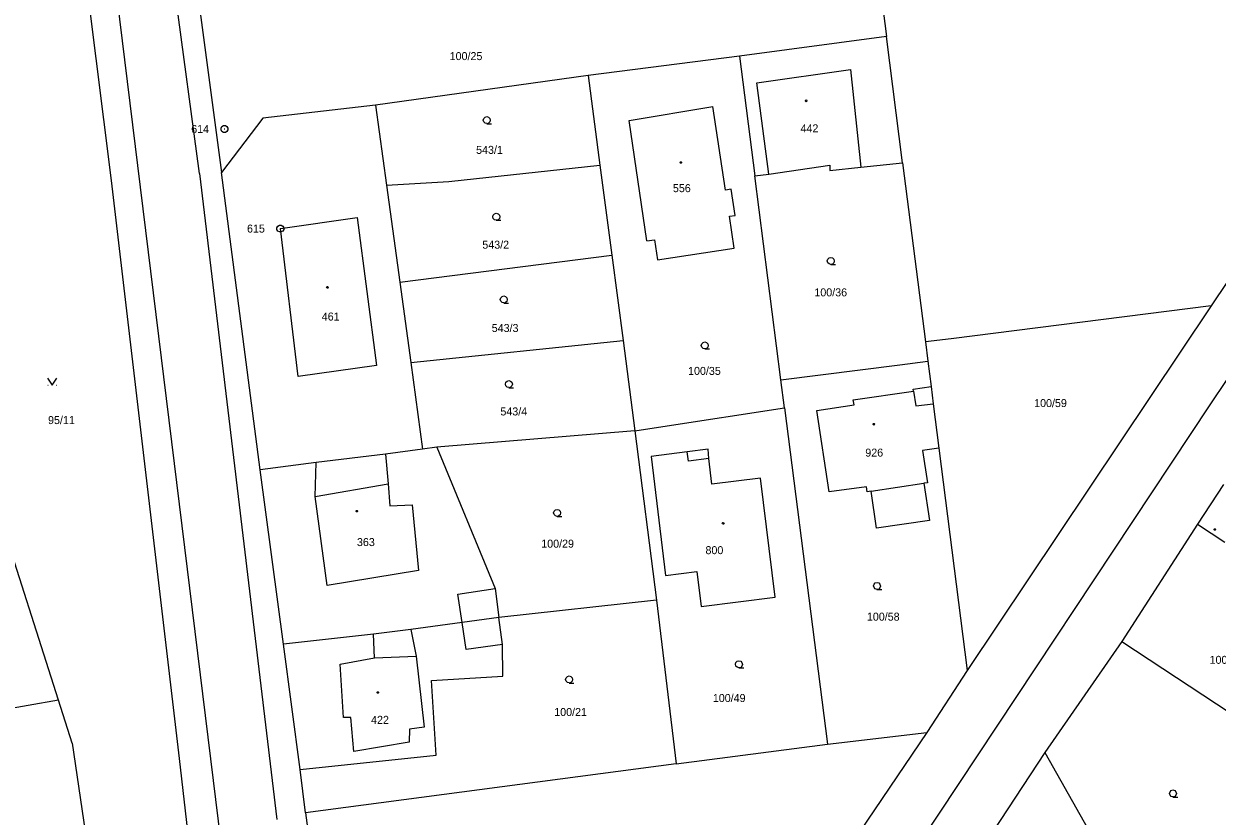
# Model space of a CAD drawing. Extents: x -757994 to -755874, y -1047691 to -1046119.
# Drawn here: x -757091.1 to -756964.3, y -1047327.9 to -1047243.7 of the extents above; entities that cross this region are included whole.
import ezdxf

# ---------------------------------------------------------------- set-up
doc = ezdxf.new("R2010")
doc.units = 0
doc.layers.add('katastrální mapa', color=7, linetype='Continuous')

msp = doc.modelspace()

# ---------------------------------------------------------------- linework, layer by layer
at = {"layer": 'katastrální mapa'}
for p, q in [((-757081.83, -1047260.32), (-757088.95, -1047203.6)), ((-757072.48, -1047259.59), (-757078.6, -1047214.02)), ((-757066.08, -1047364.03), (-757084.15, -1047217)), ((-757072.78, -1047239.47), (-757070.13, -1047259.48)), ((-757000.15, -1047239.64), (-756999.46, -1047245.02)), ((-756938.25, -1047243.76), (-756965.11, -1047284.17)), ((-756999.46, -1047245.02), (-757015.09, -1047247.1)), ((-756997.76, -1047258.44), (-756999.46, -1047245.02)), ((-757015.09, -1047247.1), (-757031.17, -1047249.18)), ((-757015.09, -1047247.1), (-757013.46, -1047259.85)), ((-757013.25, -1047249.96), (-757003.29, -1047248.52)), ((-757003.29, -1047248.52), (-757002.19, -1047258.91)), ((-757031.17, -1047249.18), (-757053.77, -1047252.32)), ((-757031.17, -1047249.18), (-757029.92, -1047258.71)), ((-757011.99, -1047259.64), (-757013.25, -1047249.96)), ((-757053.77, -1047252.32), (-757065.75, -1047253.7)), ((-757053.77, -1047252.32), (-757052.61, -1047260.82)), ((-757026.82, -1047253.95), (-757017.92, -1047252.48)), ((-757016.58, -1047261.35), (-757017.92, -1047252.48)), ((-757065.75, -1047253.7), (-757070.13, -1047259.48)), ((-757069.84, -1047254.85), (-757069.79, -1047254.85)), ((-757024.94, -1047266.76), (-757026.82, -1047253.95)), ((-757045.97, -1047260.44), (-757029.92, -1047258.71)), ((-757029.92, -1047258.71), (-757028.66, -1047268.28)), ((-757011.99, -1047259.64), (-757005.5, -1047258.71)), ((-757005.5, -1047258.71), (-757005.5, -1047259.26)), ((-757005.5, -1047259.26), (-757002.19, -1047258.91)), ((-757002.19, -1047258.91), (-756997.76, -1047258.44)), ((-756997.76, -1047258.44), (-756995.34, -1047277.49)), ((-757072.48, -1047259.59), (-757064.24, -1047328.26)), ((-757066.01, -1047291.11), (-757070.13, -1047259.48)), ((-757013.46, -1047259.85), (-757011.99, -1047259.64)), ((-757010.69, -1047281.52), (-757013.46, -1047259.85)), ((-757074.6, -1047321.78), (-757081.83, -1047260.32)), ((-757052.61, -1047260.82), (-757045.97, -1047260.44)), ((-757052.61, -1047260.82), (-757051.19, -1047271.15)), ((-757015.99, -1047261.26), (-757016.58, -1047261.35)), ((-757015.57, -1047264.04), (-757015.99, -1047261.26)), ((-757063.88, -1047265.44), (-757055.72, -1047264.25)), ((-757055.72, -1047264.25), (-757053.66, -1047280.01)), ((-757016.16, -1047264.13), (-757015.57, -1047264.04)), ((-757015.65, -1047267.53), (-757016.16, -1047264.13)), ((-757063.91, -1047265.44), (-757063.85, -1047265.44)), ((-757062, -1047281.17), (-757063.88, -1047265.44)), ((-756959.84, -1047265.95), (-756964.99, -1047273.65)), ((-757024.94, -1047266.76), (-757024.13, -1047266.65)), ((-757024.13, -1047266.65), (-757023.81, -1047268.77)), ((-757023.81, -1047268.77), (-757015.65, -1047267.53)), ((-757051.19, -1047271.15), (-757028.66, -1047268.28)), ((-757028.66, -1047268.28), (-757027.46, -1047277.34)), ((-757051.19, -1047271.15), (-757050.02, -1047279.69)), ((-756964.99, -1047273.65), (-756992.6, -1047277.18)), ((-756964.99, -1047273.65), (-756990.9, -1047312.43)), ((-757050.02, -1047279.69), (-757027.46, -1047277.34)), ((-757027.46, -1047277.34), (-757026.2, -1047286.94)), ((-756992.6, -1047277.18), (-756995.34, -1047277.49)), ((-756995.34, -1047277.49), (-756995.08, -1047279.54)), ((-757053.66, -1047280.01), (-757062, -1047281.17)), ((-757050.02, -1047279.69), (-757048.76, -1047288.91)), ((-757010.69, -1047281.52), (-756998.05, -1047279.92)), ((-756998.05, -1047279.92), (-756995.08, -1047279.54)), ((-756995.08, -1047279.54), (-756994.74, -1047282.24)), ((-757010.31, -1047284.5), (-757010.69, -1047281.52)), ((-757088.6, -1047282.08), (-757088.55, -1047282.08)), ((-757087.71, -1047282.08), (-757087.66, -1047282.08)), ((-757003.01, -1047283.66), (-756996.61, -1047282.72)), ((-756996.64, -1047282.51), (-756994.74, -1047282.24)), ((-756996.61, -1047282.72), (-756996.64, -1047282.51)), ((-756996.61, -1047282.72), (-756996.37, -1047284.3)), ((-756994.74, -1047282.24), (-756994.51, -1047284.06)), ((-756965.11, -1047284.17), (-757023.91, -1047372.91)), ((-757006.87, -1047284.78), (-757002.92, -1047284.2)), ((-757002.92, -1047284.2), (-757003.01, -1047283.66)), ((-756996.37, -1047284.3), (-756994.51, -1047284.06)), ((-756994.51, -1047284.06), (-756993.9, -1047288.79)), ((-757023.24, -1047286.48), (-757010.31, -1047284.5)), ((-757010.31, -1047284.5), (-757005.74, -1047320.26)), ((-757005.58, -1047293.42), (-757006.87, -1047284.78)), ((-757026.2, -1047286.94), (-757023.24, -1047286.48)), ((-757026.2, -1047286.94), (-757047.26, -1047288.7)), ((-757026.2, -1047286.94), (-757023.92, -1047304.94)), ((-757048.76, -1047288.91), (-757052.69, -1047289.43)), ((-757047.26, -1047288.7), (-757048.76, -1047288.91)), ((-757047.26, -1047288.7), (-757041.04, -1047303.7)), ((-757020.65, -1047289.17), (-757024.48, -1047289.69)), ((-757018.44, -1047288.88), (-757020.65, -1047289.17)), ((-757020.53, -1047290.16), (-757020.65, -1047289.17)), ((-757018.34, -1047289.9), (-757018.44, -1047288.88)), ((-756993.9, -1047288.79), (-756995.65, -1047289.05)), ((-756995.65, -1047289.05), (-756995.13, -1047292.46)), ((-756993.9, -1047288.79), (-756990.9, -1047312.43)), ((-757060.09, -1047290.33), (-757066.01, -1047291.11)), ((-757060.19, -1047293.93), (-757060.09, -1047290.33)), ((-757052.69, -1047289.43), (-757060.09, -1047290.33)), ((-757052.69, -1047289.43), (-757052.43, -1047292.57)), ((-757024.48, -1047289.69), (-757022.97, -1047302.34)), ((-757018.34, -1047289.9), (-757020.53, -1047290.16)), ((-757018.02, -1047292.6), (-757018.34, -1047289.9)), ((-757063.54, -1047309.63), (-757066.01, -1047291.11)), ((-757087.45, -1047315.58), (-757094.83, -1047292.5)), ((-757060.19, -1047293.93), (-757052.43, -1047292.57)), ((-757052.43, -1047292.57), (-757052.24, -1047294.91)), ((-757012.85, -1047291.99), (-757018.02, -1047292.6)), ((-757011.32, -1047304.62), (-757012.85, -1047291.99)), ((-757001.61, -1047292.89), (-757005.58, -1047293.42)), ((-757001.53, -1047293.42), (-757001.61, -1047292.89)), ((-757001.1, -1047293.36), (-756995.52, -1047292.52)), ((-756995.13, -1047292.46), (-756995.52, -1047292.52)), ((-756995.52, -1047292.52), (-756994.92, -1047296.47)), ((-756963.68, -1047292.65), (-756966.42, -1047296.88)), ((-757058.91, -1047303.38), (-757060.19, -1047293.93)), ((-757001.1, -1047293.36), (-757001.53, -1047293.42)), ((-757000.55, -1047297.29), (-757001.1, -1047293.36)), ((-757052.24, -1047294.91), (-757049.87, -1047294.8)), ((-757049.87, -1047294.8), (-757049.21, -1047301.8)), ((-756994.92, -1047296.47), (-757000.55, -1047297.29)), ((-756966.42, -1047296.88), (-756974.47, -1047309.33)), ((-756966.42, -1047296.88), (-756963.53, -1047298.77)), ((-757049.21, -1047301.8), (-757058.91, -1047303.38)), ((-757022.97, -1047302.34), (-757019.64, -1047301.92)), ((-757019.64, -1047301.92), (-757019.17, -1047305.61)), ((-757045.02, -1047304.3), (-757041.04, -1047303.7)), ((-757044.55, -1047307.31), (-757045.02, -1047304.3)), ((-757041.04, -1047303.7), (-757040.66, -1047306.79)), ((-757023.92, -1047304.94), (-757040.66, -1047306.79)), ((-757023.92, -1047304.94), (-757021.82, -1047322.35)), ((-757019.17, -1047305.61), (-757011.32, -1047304.62)), ((-757040.66, -1047306.79), (-757044.55, -1047307.31)), ((-757040.27, -1047309.66), (-757040.66, -1047306.79)), ((-757050.03, -1047308.07), (-757053.99, -1047308.55)), ((-757044.55, -1047307.31), (-757050.03, -1047308.07)), ((-757050.03, -1047308.07), (-757049.46, -1047310.89)), ((-757044.13, -1047310.19), (-757044.55, -1047307.31)), ((-757053.99, -1047308.55), (-757063.54, -1047309.63)), ((-757061.79, -1047322.97), (-757063.54, -1047309.63)), ((-757053.89, -1047311.09), (-757053.99, -1047308.55)), ((-757040.27, -1047309.66), (-757044.13, -1047310.19)), ((-757040.24, -1047313.03), (-757040.27, -1047309.66)), ((-756974.47, -1047309.33), (-756982.67, -1047321.16)), ((-756974.47, -1047309.33), (-756953.91, -1047322.93)), ((-757053.89, -1047311.09), (-757049.46, -1047310.89)), ((-757049.46, -1047310.89), (-757048.61, -1047318.45)), ((-757057.51, -1047311.74), (-757053.89, -1047311.09)), ((-757057.16, -1047317.43), (-757057.51, -1047311.74)), ((-757047.81, -1047313.49), (-757040.24, -1047313.03)), ((-756990.9, -1047312.43), (-756995.19, -1047319.03)), ((-757047.34, -1047321.42), (-757047.81, -1047313.49)), ((-757087.45, -1047315.58), (-757108.45, -1047319.22)), ((-757085.99, -1047320.15), (-757087.45, -1047315.58)), ((-757056.4, -1047317.44), (-757057.16, -1047317.43)), ((-757056.06, -1047321.03), (-757056.4, -1047317.44)), ((-757048.61, -1047318.45), (-757050.15, -1047318.66)), ((-757050.15, -1047318.66), (-757050.21, -1047320.06)), ((-756995.19, -1047319.03), (-757012.92, -1047345.14)), ((-757005.74, -1047320.26), (-756995.19, -1047319.03)), ((-757085.99, -1047320.15), (-757082.9, -1047341.2)), ((-757050.21, -1047320.06), (-757056.06, -1047321.03)), ((-757021.82, -1047322.35), (-757005.74, -1047320.26)), ((-757069.73, -1047364.21), (-757074.6, -1047321.78)), ((-757061.79, -1047322.97), (-757047.34, -1047321.42)), ((-756982.67, -1047321.16), (-756999.93, -1047347.48)), ((-756982.67, -1047321.16), (-756971.64, -1047340.63)), ((-757061.19, -1047327.57), (-757061.79, -1047322.97)), ((-757021.82, -1047322.35), (-757061.19, -1047327.57)), ((-757061.19, -1047327.57), (-757058.88, -1047345.94))]:
    msp.add_line(p, q, dxfattribs=at)
for points in [[(-757008, -1047251.77), (-757007.95, -1047251.78), (-757007.93, -1047251.83), (-757007.92, -1047251.86), (-757007.93, -1047251.91), (-757007.97, -1047251.94), (-757008, -1047251.95), (-757008.04, -1047251.93), (-757008.08, -1047251.9), (-757008.09, -1047251.86), (-757008.08, -1047251.82), (-757008.03, -1047251.78)], [(-757069.72, -1047254.49), (-757069.55, -1047254.59), (-757069.45, -1047254.76), (-757069.45, -1047254.95), (-757069.55, -1047255.12), (-757069.72, -1047255.22), (-757069.91, -1047255.22), (-757070.08, -1047255.12), (-757070.18, -1047254.95), (-757070.18, -1047254.76), (-757070.08, -1047254.59), (-757069.91, -1047254.49)], [(-757021.33, -1047258.33), (-757021.28, -1047258.34), (-757021.25, -1047258.38), (-757021.24, -1047258.41), (-757021.25, -1047258.46), (-757021.29, -1047258.49), (-757021.33, -1047258.5), (-757021.38, -1047258.48), (-757021.41, -1047258.45), (-757021.42, -1047258.41), (-757021.41, -1047258.37), (-757021.36, -1047258.33)], [(-757063.79, -1047265.08), (-757063.61, -1047265.17), (-757063.52, -1047265.35), (-757063.52, -1047265.54), (-757063.61, -1047265.71), (-757063.79, -1047265.8), (-757063.98, -1047265.8), (-757064.15, -1047265.71), (-757064.24, -1047265.54), (-757064.24, -1047265.35), (-757064.15, -1047265.17), (-757063.98, -1047265.08)], [(-757058.87, -1047271.61), (-757058.82, -1047271.62), (-757058.79, -1047271.66), (-757058.78, -1047271.69), (-757058.79, -1047271.73), (-757058.84, -1047271.77), (-757058.87, -1047271.77), (-757058.92, -1047271.76), (-757058.95, -1047271.73), (-757058.96, -1047271.69), (-757058.95, -1047271.65), (-757058.91, -1047271.61)], [(-757000.82, -1047286.16), (-757000.77, -1047286.17), (-757000.74, -1047286.21), (-757000.73, -1047286.24), (-757000.74, -1047286.28), (-757000.78, -1047286.32), (-757000.82, -1047286.33), (-757000.86, -1047286.31), (-757000.9, -1047286.28), (-757000.91, -1047286.24), (-757000.9, -1047286.2), (-757000.85, -1047286.16)], [(-757055.75, -1047295.4), (-757055.7, -1047295.41), (-757055.68, -1047295.45), (-757055.67, -1047295.48), (-757055.68, -1047295.52), (-757055.72, -1047295.56), (-757055.75, -1047295.57), (-757055.79, -1047295.55), (-757055.83, -1047295.52), (-757055.84, -1047295.48), (-757055.83, -1047295.44), (-757055.78, -1047295.4)], [(-757016.83, -1047296.7), (-757016.78, -1047296.71), (-757016.75, -1047296.75), (-757016.74, -1047296.78), (-757016.75, -1047296.83), (-757016.79, -1047296.86), (-757016.83, -1047296.87), (-757016.88, -1047296.85), (-757016.91, -1047296.82), (-757016.92, -1047296.78), (-757016.91, -1047296.74), (-757016.86, -1047296.7)], [(-756964.59, -1047297.35), (-756964.54, -1047297.36), (-756964.51, -1047297.4), (-756964.5, -1047297.43), (-756964.51, -1047297.48), (-756964.55, -1047297.51), (-756964.59, -1047297.52), (-756964.64, -1047297.5), (-756964.67, -1047297.47), (-756964.68, -1047297.43), (-756964.67, -1047297.39), (-756964.62, -1047297.35)], [(-757053.52, -1047314.68), (-757053.47, -1047314.69), (-757053.45, -1047314.73), (-757053.44, -1047314.76), (-757053.45, -1047314.8), (-757053.49, -1047314.84), (-757053.52, -1047314.85), (-757053.57, -1047314.83), (-757053.6, -1047314.8), (-757053.6, -1047314.76), (-757053.6, -1047314.72), (-757053.55, -1047314.68)]]:
    msp.add_lwpolyline(points, close=True, dxfattribs=at)
for points in [[(-757041.94, -1047254.28), (-757042.13, -1047254.23), (-757042.26, -1047254.1), (-757042.32, -1047253.91), (-757042.26, -1047253.73), (-757042.13, -1047253.59), (-757041.95, -1047253.54), (-757041.76, -1047253.59), (-757041.62, -1047253.73), (-757041.58, -1047253.92), (-757041.62, -1047254.11), (-757041.76, -1047254.24), (-757041.95, -1047254.29), (-757041.45, -1047254.29)], [(-757040.93, -1047264.55), (-757041.12, -1047264.5), (-757041.26, -1047264.37), (-757041.31, -1047264.18), (-757041.26, -1047264), (-757041.12, -1047263.86), (-757040.94, -1047263.81), (-757040.75, -1047263.86), (-757040.61, -1047264), (-757040.57, -1047264.19), (-757040.61, -1047264.38), (-757040.75, -1047264.51), (-757040.94, -1047264.56), (-757040.44, -1047264.56)], [(-757005.39, -1047269.25), (-757005.58, -1047269.2), (-757005.72, -1047269.07), (-757005.77, -1047268.88), (-757005.72, -1047268.7), (-757005.58, -1047268.56), (-757005.4, -1047268.51), (-757005.21, -1047268.56), (-757005.08, -1047268.7), (-757005.03, -1047268.89), (-757005.08, -1047269.08), (-757005.21, -1047269.21), (-757005.4, -1047269.26), (-757004.9, -1047269.26)], [(-757040.13, -1047273.35), (-757040.32, -1047273.3), (-757040.46, -1047273.17), (-757040.51, -1047272.98), (-757040.46, -1047272.79), (-757040.32, -1047272.66), (-757040.14, -1047272.61), (-757039.95, -1047272.66), (-757039.82, -1047272.79), (-757039.77, -1047272.99), (-757039.82, -1047273.18), (-757039.95, -1047273.31), (-757040.14, -1047273.36), (-757039.64, -1047273.36)], [(-757018.78, -1047278.23), (-757018.97, -1047278.18), (-757019.1, -1047278.04), (-757019.16, -1047277.86), (-757019.1, -1047277.68), (-757018.97, -1047277.54), (-757018.79, -1047277.49), (-757018.6, -1047277.54), (-757018.47, -1047277.68), (-757018.42, -1047277.87), (-757018.47, -1047278.05), (-757018.6, -1047278.19), (-757018.79, -1047278.24), (-757018.29, -1047278.24)], [(-757088.63, -1047281.33), (-757088.13, -1047282.08), (-757087.63, -1047281.33)], [(-757039.59, -1047282.35), (-757039.78, -1047282.3), (-757039.92, -1047282.17), (-757039.97, -1047281.98), (-757039.92, -1047281.79), (-757039.78, -1047281.66), (-757039.6, -1047281.61), (-757039.41, -1047281.66), (-757039.27, -1047281.79), (-757039.23, -1047281.99), (-757039.27, -1047282.18), (-757039.41, -1047282.31), (-757039.6, -1047282.36), (-757039.1, -1047282.36)], [(-757034.47, -1047296.04), (-757034.66, -1047295.99), (-757034.79, -1047295.86), (-757034.85, -1047295.67), (-757034.79, -1047295.49), (-757034.66, -1047295.35), (-757034.48, -1047295.3), (-757034.29, -1047295.35), (-757034.16, -1047295.49), (-757034.1, -1047295.68), (-757034.16, -1047295.87), (-757034.29, -1047296), (-757034.48, -1047296.05), (-757033.98, -1047296.05)], [(-757000.48, -1047303.81), (-757000.67, -1047303.76), (-757000.8, -1047303.62), (-757000.85, -1047303.44), (-757000.8, -1047303.26), (-757000.67, -1047303.12), (-757000.48, -1047303.07), (-757000.3, -1047303.12), (-757000.17, -1047303.26), (-757000.11, -1047303.45), (-757000.17, -1047303.64), (-757000.3, -1047303.77), (-757000.49, -1047303.82), (-756999.99, -1047303.82)], [(-757015.14, -1047312.14), (-757015.33, -1047312.09), (-757015.47, -1047311.96), (-757015.52, -1047311.77), (-757015.47, -1047311.59), (-757015.33, -1047311.45), (-757015.15, -1047311.4), (-757014.96, -1047311.45), (-757014.83, -1047311.59), (-757014.78, -1047311.78), (-757014.83, -1047311.97), (-757014.96, -1047312.1), (-757015.15, -1047312.15), (-757014.65, -1047312.15)], [(-757033.19, -1047313.75), (-757033.38, -1047313.7), (-757033.51, -1047313.57), (-757033.57, -1047313.38), (-757033.51, -1047313.2), (-757033.38, -1047313.06), (-757033.2, -1047313.01), (-757033.01, -1047313.06), (-757032.88, -1047313.2), (-757032.83, -1047313.39), (-757032.88, -1047313.58), (-757033.01, -1047313.71), (-757033.2, -1047313.76), (-757032.7, -1047313.76)], [(-756969.03, -1047325.87), (-756969.22, -1047325.82), (-756969.35, -1047325.69), (-756969.41, -1047325.5), (-756969.35, -1047325.32), (-756969.22, -1047325.18), (-756969.04, -1047325.13), (-756968.85, -1047325.18), (-756968.72, -1047325.32), (-756968.67, -1047325.51), (-756968.72, -1047325.7), (-756968.85, -1047325.83), (-756969.04, -1047325.88), (-756968.54, -1047325.88)]]:
    msp.add_lwpolyline(points, dxfattribs=at)

# ---------------------------------------------------------------- texts
for s, p in [('100/25', (-757045.89, -1047247.53)), ('614', (-757073.35, -1047255.28)), ('442', (-757008.61, -1047255.21)), ('543/1', (-757043.08, -1047257.5)), ('556', (-757022.17, -1047261.57)), ('615', (-757067.42, -1047265.87)), ('543/2', (-757042.42, -1047267.58)), ('100/36', (-757007.14, -1047272.65)), ('461', (-757059.48, -1047275.22)), ('543/3', (-757041.42, -1047276.44)), ('100/35', (-757020.56, -1047281)), ('100/59', (-756983.79, -1047284.42)), ('95/11', (-757088.56, -1047286.23)), ('543/4', (-757040.5, -1047285.31)), ('926', (-757001.73, -1047289.69)), ('363', (-757055.74, -1047299.2)), ('100/29', (-757036.16, -1047299.37)), ('800', (-757018.71, -1047300.06)), ('100/58', (-757001.56, -1047307.13)), ('100/16', (-756965.15, -1047311.72)), ('100/49', (-757017.93, -1047315.78)), ('422', (-757054.24, -1047318.1)), ('100/21', (-757034.78, -1047317.27))]:
    msp.add_text(s, height=0.85, dxfattribs=at).set_placement(p)

doc.saveas('drawing.dxf')
